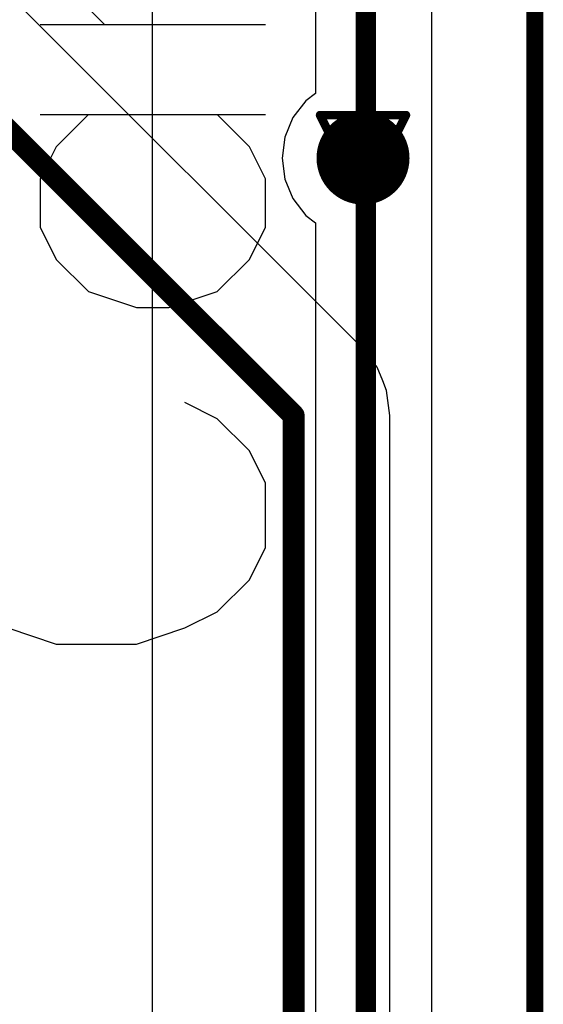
# Model space of a CAD drawing. Header units: millimetres. Extents: x 138 to 555, y 26 to 334.
# Tile 681 of 713: x 365.77 to 368.87, y 283.59 to 289.41. Entities that reach past the tile are written whole.
import ezdxf

# ---------------------------------------------------------------- set-up
doc = ezdxf.new("R2010")
doc.units = ezdxf.units.MM
for name, color, linetype in [('BottomLayer', 5, 'Continuous'), ('DrillDrawing', 1, 'Continuous'), ('KeepOutLayer', 6, 'Continuous'), ('Mechanical27', 56, 'Continuous'), ('Mechanical30', 56, 'Continuous'), ('MidLayer1', 16, 'Continuous'), ('MidLayer2', 76, 'Continuous'), ('MidLayer3', 90, 'Continuous'), ('MidLayer4', 156, 'Continuous'), ('MultiLayer', 9, 'Continuous'), ('TopLayer', 1, 'Continuous'), ('TopOverlay', 2, 'Continuous'), ('ViaHoleLayer', 16, 'Continuous')]:
    doc.layers.add(name, color=color, linetype=linetype)

# ---------------------------------------------------------------- blocks, each defined once
blk = doc.blocks.new('CON_SAMTEC_CLM_120_02_L_D_R__________C______503')
at = {"layer": 'Mechanical27', "const_width": 0.01}
blk.add_lwpolyline([(6, -18), (6, 20)], dxfattribs=at)
at = {"layer": 'TopOverlay', "const_width": 0.12}
blk.add_lwpolyline([(6, -18), (6, 20)], dxfattribs=at)

msp = doc.modelspace()

# ---------------------------------------------------------------- linework, layer by layer
at = {"layer": 'BottomLayer'}
msp.add_line((368.2087, 310.8956), (368.2087, 62.1191), dxfattribs=at)
at = {"layer": 'BottomLayer', "const_width": 0.275}
msp.add_lwpolyline([(367.6668, 288.5941, 1), (367.9418, 288.5941, 1)], format="xyb", close=True, dxfattribs=at)
at = {"layer": 'DrillDrawing'}
for points, const_width in [([(368.8205, 61.5074), (368.8205, 311.5074)], 0.1), ([(367.5503, 288.8481), (368.0583, 288.8481)], 0.0508), ([(367.5503, 288.8481), (367.8043, 288.3401)], 0.0508), ([(367.8043, 288.3401), (368.0583, 288.8481)], 0.0508), ([(367.6519, 288.7465), (367.9567, 288.7465)], 0.0508), ([(367.6519, 288.7465), (367.8043, 288.4417)], 0.0508), ([(367.8043, 288.4417), (367.9567, 288.7465)], 0.0508)]:
    msp.add_lwpolyline(points, dxfattribs=dict(at, const_width=const_width))
at = {"layer": 'DrillDrawing', "const_width": 0.0254}
for points in [[(367.5376, 288.8481, 1), (367.563, 288.8481, 1)], [(367.5376, 288.8481, 1), (367.563, 288.8481, 1)], [(368.0456, 288.8481, 1), (368.071, 288.8481, 1)], [(368.0456, 288.8481, 1), (368.071, 288.8481, 1)], [(367.6392, 288.7465, 1), (367.6646, 288.7465, 1)], [(367.6392, 288.7465, 1), (367.6646, 288.7465, 1)], [(367.944, 288.7465, 1), (367.9694, 288.7465, 1)], [(367.944, 288.7465, 1), (367.9694, 288.7465, 1)], [(367.7916, 288.4417, 1), (367.817, 288.4417, 1)], [(367.7916, 288.4417, 1), (367.817, 288.4417, 1)], [(367.7916, 288.3401, 1), (367.817, 288.3401, 1)], [(367.7916, 288.3401, 1), (367.817, 288.3401, 1)]]:
    msp.add_lwpolyline(points, format="xyb", close=True, dxfattribs=at)
at = {"layer": 'KeepOutLayer', "const_width": 0.1}
msp.add_lwpolyline([(368.8205, 61.5074), (368.8205, 311.5074)], dxfattribs=at)
at = {"layer": 'Mechanical27', "const_width": 0.1}
msp.add_lwpolyline([(368.8205, 61.5074), (368.8205, 311.5074)], dxfattribs=at)
at = {"layer": 'Mechanical30', "const_width": 0.1}
msp.add_lwpolyline([(368.8205, 61.5074), (368.8205, 311.5074)], dxfattribs=at)
at = {"layer": 'MidLayer1'}
for p, q in [((367.523, 296.1136), (367.523, 288.9769)), ((367.523, 288.9769), (367.4656, 288.9329)), ((367.4656, 288.9329), (367.3894, 288.8337)), ((367.3894, 288.8337), (367.3416, 288.7181)), ((367.3416, 288.7181), (367.3252, 288.5941)), ((367.3252, 288.5941), (367.3416, 288.4701)), ((367.3416, 288.4701), (367.3894, 288.3546)), ((367.3894, 288.3546), (367.4656, 288.2554)), ((367.4656, 288.2554), (367.523, 288.2113)), ((367.523, 288.2113), (367.523, 281.3816))]:
    msp.add_line(p, q, dxfattribs=at)
at = {"layer": 'MidLayer1', "const_width": 0.275}
msp.add_lwpolyline([(367.6668, 288.5941, 1), (367.9418, 288.5941, 1)], format="xyb", close=True, dxfattribs=at)
at = {"layer": 'MidLayer2'}
msp.add_line((368.2087, 310.8956), (368.2087, 62.1191), dxfattribs=at)
at = {"layer": 'MidLayer2', "const_width": 0.275}
msp.add_lwpolyline([(367.6668, 288.5941, 1), (367.9418, 288.5941, 1)], format="xyb", close=True, dxfattribs=at)
at = {"layer": 'MidLayer3'}
msp.add_line((368.2087, 310.8956), (368.2087, 62.1191), dxfattribs=at)
at = {"layer": 'MidLayer3', "const_width": 0.275}
msp.add_lwpolyline([(367.6668, 288.5941, 1), (367.9418, 288.5941, 1)], format="xyb", close=True, dxfattribs=at)
at = {"layer": 'MidLayer4'}
msp.add_line((366.5576, 298.3923), (366.5576, 240.3487), dxfattribs=at)
at = {"layer": 'MidLayer4', "const_width": 0.275}
msp.add_lwpolyline([(367.6668, 288.5941, 1), (367.9418, 288.5941, 1)], format="xyb", close=True, dxfattribs=at)
at = {"layer": 'MultiLayer', "const_width": 0.275}
msp.add_lwpolyline([(367.6668, 288.5941, 1), (367.9418, 288.5941, 1)], format="xyb", close=True, dxfattribs=at)
at = {"layer": 'TopLayer'}
for p, q in [((368.2087, 310.8956), (368.2087, 62.1191)), ((367.7966, 287.4746), (364.9151, 290.3562)), ((367.8872, 287.3566), (367.7966, 287.4746)), ((367.7966, 287.4746), (367.7966, 287.4746)), ((367.9205, 287.2761), (367.8872, 287.3566)), ((367.9441, 287.2192), (367.9205, 287.2761)), ((367.9635, 287.0717), (367.9441, 287.2192)), ((367.9635, 272.4874), (367.9635, 287.0717)), ((367.9635, 287.0717), (367.9635, 287.0717))]:
    msp.add_line(p, q, dxfattribs=at)
at = {"layer": 'TopLayer', "const_width": 0.13}
for points in [[(364.4716, 289.9938), (367.3937, 287.0717)], [(367.3937, 272.4874), (367.3937, 287.0717)]]:
    msp.add_lwpolyline(points, dxfattribs=at)
at = {"layer": 'TopLayer'}
for points, const_width in [([(367.6668, 288.5941, 1), (367.9418, 288.5941, 1)], 0.275), ([(367.3612, 287.0717, 1), (367.4262, 287.0717, 1)], 0.065), ([(367.3612, 287.0717, 1), (367.4262, 287.0717, 1)], 0.065)]:
    msp.add_lwpolyline(points, format="xyb", close=True, dxfattribs=dict(at, const_width=const_width))
at = {"layer": 'TopOverlay'}
for p, q in [((366.2752, 289.3852), (365.9896, 289.6708)), ((365.8943, 289.3852), (367.2274, 289.3852)), ((365.8943, 288.852), (367.2274, 288.852)), ((366.18, 288.852), (365.9896, 288.6615)), ((367.1322, 288.6615), (366.9417, 288.852)), ((365.9896, 288.6615), (365.8943, 288.4711)), ((367.2274, 288.4711), (367.1322, 288.6615)), ((365.8943, 288.4711), (365.8943, 288.1855)), ((367.2274, 288.1855), (367.2274, 288.4711)), ((365.8943, 288.1855), (365.9896, 287.995)), ((367.1322, 287.995), (367.2274, 288.1855)), ((365.9896, 287.995), (366.18, 287.8046)), ((366.9417, 287.8046), (367.1322, 287.995)), ((366.18, 287.8046), (366.4656, 287.7094)), ((366.6561, 287.7094), (366.9417, 287.8046)), ((366.4656, 287.7094), (366.6561, 287.7094)), ((366.9417, 287.0524), (366.7513, 287.1476)), ((367.1322, 286.8619), (366.9417, 287.0524)), ((367.2274, 286.6715), (367.1322, 286.8619)), ((367.2274, 286.2906), (367.2274, 286.6715)), ((367.1322, 286.1002), (367.2274, 286.2906)), ((366.9417, 285.9097), (367.1322, 286.1002)), ((366.7513, 285.8145), (366.9417, 285.9097)), ((365.7039, 285.8145), (365.9896, 285.7193)), ((366.4656, 285.7193), (366.7513, 285.8145)), ((365.9896, 285.7193), (366.4656, 285.7193))]:
    msp.add_line(p, q, dxfattribs=at)
at = {"layer": 'ViaHoleLayer', "const_width": 0.15}
msp.add_lwpolyline([(367.7293, 288.5941, 1), (367.8793, 288.5941, 1)], format="xyb", close=True, dxfattribs=at)

# ---------------------------------------------------------------- block references
at = {"rotation": 360}
msp.add_blockref('CON_SAMTEC_CLM_120_02_L_D_R__________C______503', (361.8205, 289.5074), dxfattribs=at)

doc.saveas('drawing.dxf')
